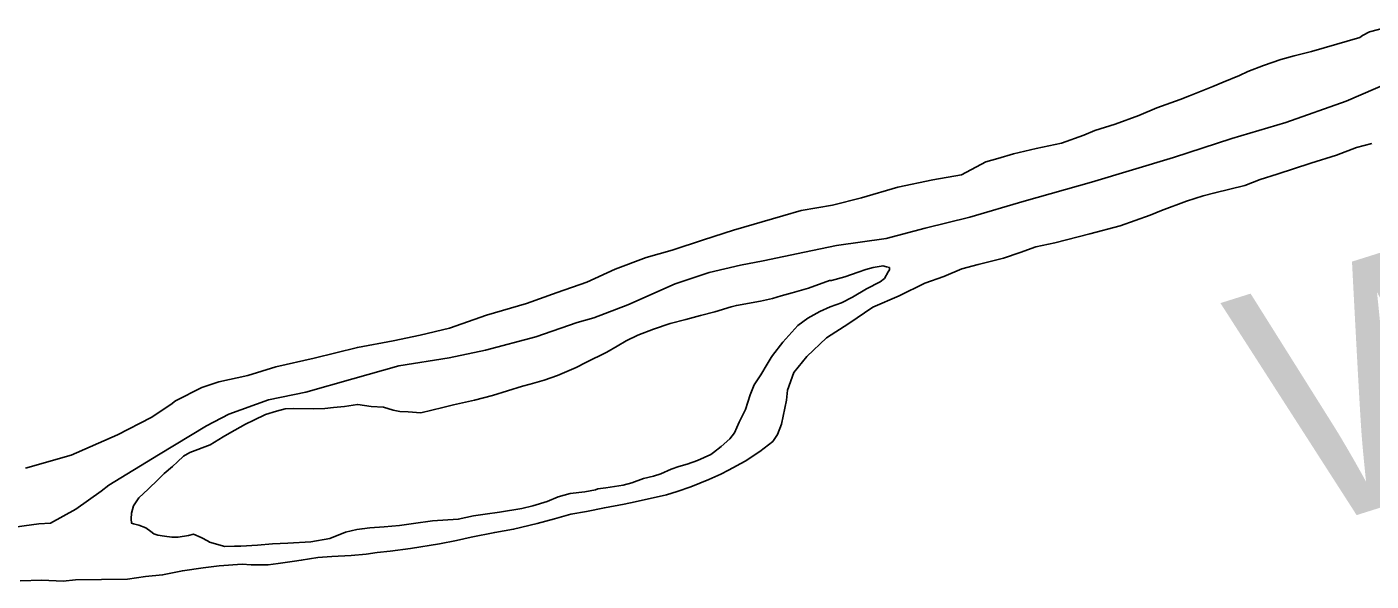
# Model space of a CAD drawing. Extents: x 31699 to 244310, y -8841 to 11474.
# Drawn here: x 147902 to 148096.4, y 1168.8 to 1249 of the extents above; entities that cross this region are included whole.
import ezdxf

# ---------------------------------------------------------------- set-up
doc = ezdxf.new("R2010")
doc.units = 0
doc.layers.add('R_Draft', color=7, linetype='Continuous')
doc.layers.add('R_Logo', color=7, linetype='Continuous')

msp = doc.modelspace()

# ---------------------------------------------------------------- linework, layer by layer
at = {"layer": 'R_Draft'}
for points in [[(148037.14, 1227.61), (148040.66, 1229.49), (148042.39, 1229.97), (148044.66, 1230.64), (148047.92, 1231.38), (148051.58, 1232.19), (148054.84, 1233.34), (148056.44, 1234.01), (148059.37, 1234.95), (148062.77, 1236.16), (148065.36, 1237.31), (148068.76, 1238.52), (148070.09, 1239.05), (148073.48, 1240.4), (148074.95, 1241), (148077.34, 1241.95), (148078.54, 1242.55), (148080.8, 1243.42), (148083.33, 1244.3), (148085.26, 1244.84), (148087.73, 1245.45), (148089.59, 1245.99), (148094.72, 1247.47), (148095.12, 1247.74), (148096.12, 1248.27), (148098.91, 1249.02)], [(148037.14, 1227.61), (148040.66, 1229.49), (148042.39, 1229.97), (148044.66, 1230.64), (148047.92, 1231.38), (148051.58, 1232.19), (148054.84, 1233.34), (148056.44, 1234.01), (148059.37, 1234.95), (148062.77, 1236.16), (148065.36, 1237.31), (148068.76, 1238.52), (148070.09, 1239.05), (148073.48, 1240.4), (148074.95, 1241), (148077.34, 1241.95), (148078.54, 1242.55), (148080.8, 1243.42), (148083.33, 1244.3), (148085.26, 1244.84), (148087.73, 1245.45), (148089.59, 1245.99), (148094.72, 1247.47), (148095.12, 1247.74), (148096.12, 1248.27), (148098.91, 1249.02)], [(147901.03, 1168.82), (147904.17, 1168.89), (147907.23, 1168.76), (147909.03, 1168.97), (147916.56, 1169.06), (147919.16, 1169.46), (147921.62, 1169.67), (147924.48, 1170.28), (147927.48, 1170.69), (147929.81, 1170.96), (147933.14, 1171.24), (147934.41, 1171.11), (147936.88, 1171.11), (147938.34, 1171.32), (147940.67, 1171.66), (147941.67, 1171.79), (147944.07, 1172.2), (147946.07, 1172.34), (147948.87, 1172.48), (147951.07, 1172.69), (147952.66, 1172.89), (147954.53, 1173.1), (147957.46, 1173.5), (147961.66, 1174.18), (147964.12, 1174.66), (147966.25, 1175.13), (147969.65, 1175.81), (147972.38, 1176.28), (147975.77, 1177.09), (147978.3, 1177.77), (147980.63, 1178.44), (147982.9, 1178.85), (147985.5, 1179.39), (147988.36, 1179.93), (147989.96, 1180.27), (147994.49, 1181.28), (147996.02, 1181.75), (147998.01, 1182.43), (148000.61, 1183.5), (148002.34, 1184.24), (148003.47, 1184.84), (148005.87, 1186.12), (148008, 1187.53), (148009.86, 1189), (148010.52, 1190.01), (148011.12, 1191.48), (148011.84, 1194.95), (148011.97, 1196.42), (148012.89, 1198.96), (148014.75, 1201.31), (148017.61, 1203.98), (148020.87, 1206.06), (148024.33, 1208.41), (148028.12, 1210.09), (148031.85, 1211.9), (148034.58, 1212.85), (148037.17, 1213.99), (148039.57, 1214.6), (148043.23, 1215.54), (148045.63, 1216.35), (148047.89, 1217.16), (148050.62, 1217.76), (148055.68, 1219.05), (148060.08, 1220.19), (148064.41, 1221.74), (148066.07, 1222.41), (148069.66, 1223.76), (148072.06, 1224.57), (148073.79, 1224.97), (148078.12, 1226.05), (148080.32, 1226.92), (148082.78, 1227.67), (148087.64, 1229.28), (148091.37, 1230.43), (148094.23, 1231.57), (148096.49, 1232.11)], [(147901.03, 1168.82), (147904.17, 1168.89), (147907.23, 1168.76), (147909.03, 1168.97), (147916.56, 1169.06), (147919.16, 1169.46), (147921.62, 1169.67), (147924.48, 1170.28), (147927.48, 1170.69), (147929.81, 1170.96), (147933.14, 1171.24), (147934.41, 1171.11), (147936.88, 1171.11), (147938.34, 1171.32), (147940.67, 1171.66), (147941.67, 1171.79), (147944.07, 1172.2), (147946.07, 1172.34), (147948.87, 1172.48), (147951.07, 1172.69), (147952.66, 1172.89), (147954.53, 1173.1), (147957.46, 1173.5), (147961.66, 1174.18), (147964.12, 1174.66), (147966.25, 1175.13), (147969.65, 1175.81), (147972.38, 1176.28), (147975.77, 1177.09), (147978.3, 1177.77), (147980.63, 1178.44), (147982.9, 1178.85), (147985.5, 1179.39), (147988.36, 1179.93), (147989.96, 1180.27), (147994.49, 1181.28), (147996.02, 1181.75), (147998.01, 1182.43), (148000.61, 1183.5), (148002.34, 1184.24), (148003.47, 1184.84), (148005.87, 1186.12), (148008, 1187.53), (148009.86, 1189), (148010.52, 1190.01), (148011.12, 1191.48), (148011.84, 1194.95), (148011.97, 1196.42), (148012.89, 1198.96), (148014.75, 1201.31), (148017.61, 1203.98), (148020.87, 1206.06), (148024.33, 1208.41), (148028.12, 1210.09), (148031.85, 1211.9), (148034.58, 1212.85), (148037.17, 1213.99), (148039.57, 1214.6), (148043.23, 1215.54), (148045.63, 1216.35), (148047.89, 1217.16), (148050.62, 1217.76), (148055.68, 1219.05), (148060.08, 1220.19), (148064.41, 1221.74), (148066.07, 1222.41), (148069.66, 1223.76), (148072.06, 1224.57), (148073.79, 1224.97), (148078.12, 1226.05), (148080.32, 1226.92), (148082.78, 1227.67), (148087.64, 1229.28), (148091.37, 1230.43), (148094.23, 1231.57), (148096.49, 1232.11)], [(148013.96, 1222.41), (148018.49, 1223.22), (148022.69, 1224.24), (148027.95, 1225.79), (148033.01, 1226.87), (148037.14, 1227.61)], [(148013.96, 1222.41), (148018.49, 1223.22), (148022.69, 1224.24), (148027.95, 1225.79), (148033.01, 1226.87), (148037.14, 1227.61)], [(147901.79, 1185.12), (147908.38, 1187), (147915.1, 1189.96), (147919.96, 1192.44), (147922.82, 1194.32), (147923.48, 1194.86), (147927.28, 1196.8), (147929.74, 1197.61), (147933.93, 1198.56), (147938, 1199.77), (147943.52, 1201.05), (147949.78, 1202.61), (147954.98, 1203.56), (147958.84, 1204.37), (147963.1, 1205.38), (147968.43, 1207.26), (147974.22, 1208.95), (147978.68, 1210.56), (147982.94, 1212.04), (147987.07, 1213.93), (147991.53, 1215.61), (147995.32, 1216.69), (147999.85, 1218.17), (148004.17, 1219.58), (148011.3, 1221.67), (148013.96, 1222.41)], [(147901.79, 1185.12), (147908.38, 1187), (147915.1, 1189.96), (147919.96, 1192.44), (147922.82, 1194.32), (147923.48, 1194.86), (147927.28, 1196.8), (147929.74, 1197.61), (147933.93, 1198.56), (147938, 1199.77), (147943.52, 1201.05), (147949.78, 1202.61), (147954.98, 1203.56), (147958.84, 1204.37), (147963.1, 1205.38), (147968.43, 1207.26), (147974.22, 1208.95), (147978.68, 1210.56), (147982.94, 1212.04), (147987.07, 1213.93), (147991.53, 1215.61), (147995.32, 1216.69), (147999.85, 1218.17), (148004.17, 1219.58), (148011.3, 1221.67), (148013.96, 1222.41)], [(147958.94, 1193.15), (147962.13, 1193.89), (147963.67, 1194.29), (147966.73, 1194.97), (147969.33, 1195.64), (147973.65, 1196.99), (147974.78, 1197.26), (147976.78, 1197.87), (147978.71, 1198.54), (147981.44, 1199.68), (147982.84, 1200.42), (147985.83, 1201.9), (147987.36, 1202.77), (147988.63, 1203.58), (147990.36, 1204.38), (147992.62, 1205.26), (147995.02, 1206.06), (147997.28, 1206.67), (147999.41, 1207.21), (148001.48, 1207.75), (148003.81, 1208.49), (148004.6, 1208.69), (148008.07, 1209.3), (148009.8, 1209.71), (148011.06, 1210.05), (148012.66, 1210.52), (148014.99, 1211.19), (148018.05, 1212.27), (148018.32, 1212.27), (148020.25, 1212.81), (148022.18, 1213.48), (148023.31, 1213.89), (148024.38, 1214.16), (148025.51, 1214.36), (148025.78, 1214.43), (148026.31, 1214.29), (148026.71, 1214.16), (148026.71, 1213.83), (148026.51, 1213.56), (148025.98, 1212.56), (148025.38, 1212.09), (148023.39, 1211.08), (148021.39, 1209.87), (148019.8, 1209.07), (148018.13, 1208.46), (148016.67, 1207.79), (148014.94, 1206.85), (148013.48, 1205.78), (148011.28, 1203.37), (148009.82, 1201.43), (148009.62, 1201.16), (148009.03, 1200.16), (148008.1, 1198.62), (148007.17, 1197.21), (148006.57, 1195.74), (148005.91, 1193.6), (148004.99, 1191.8), (148004.32, 1190.26), (148003.66, 1189.39), (148002.4, 1188.25), (148001.27, 1187.38), (148000.87, 1187.11), (147998.94, 1186.24), (147997.47, 1185.7), (147996.27, 1185.36), (147995.14, 1184.96), (147993.68, 1184.28), (147992.61, 1183.95), (147991.15, 1183.61), (147989.48, 1183), (147988.22, 1182.67), (147985.69, 1182.26), (147984.56, 1182.12), (147984.22, 1181.99), (147982.69, 1181.72), (147980.56, 1181.45), (147978.83, 1180.97), (147977.23, 1180.3), (147975.17, 1179.69), (147973.57, 1179.29), (147970.31, 1178.75), (147968.24, 1178.47), (147966.58, 1178.2), (147964.38, 1177.73), (147960.65, 1177.52), (147957.92, 1177.11), (147955.85, 1176.84), (147953.65, 1176.63), (147951.59, 1176.49), (147950.46, 1176.36), (147949.72, 1176.22), (147948.06, 1175.88), (147945.79, 1174.94), (147943.06, 1174.47), (147939.73, 1174.26), (147937.53, 1174.19), (147935.34, 1173.98), (147932.94, 1173.84), (147932, 1173.84), (147930.61, 1173.77), (147928.4, 1174.43)], [(147958.94, 1193.15), (147962.13, 1193.89), (147963.67, 1194.29), (147966.73, 1194.97), (147969.33, 1195.64), (147973.65, 1196.99), (147974.78, 1197.26), (147976.78, 1197.87), (147978.71, 1198.54), (147981.44, 1199.68), (147982.84, 1200.42), (147985.83, 1201.9), (147987.36, 1202.77), (147988.63, 1203.58), (147990.36, 1204.38), (147992.62, 1205.26), (147995.02, 1206.06), (147997.28, 1206.67), (147999.41, 1207.21), (148001.48, 1207.75), (148003.81, 1208.49), (148004.6, 1208.69), (148008.07, 1209.3), (148009.8, 1209.71), (148011.06, 1210.05), (148012.66, 1210.52), (148014.99, 1211.19), (148018.05, 1212.27), (148018.32, 1212.27), (148020.25, 1212.81), (148022.18, 1213.48), (148023.31, 1213.89), (148024.38, 1214.16), (148025.51, 1214.36), (148025.78, 1214.43), (148026.31, 1214.29), (148026.71, 1214.16), (148026.71, 1213.83), (148026.51, 1213.56), (148025.98, 1212.56), (148025.38, 1212.09), (148023.39, 1211.08), (148021.39, 1209.87), (148019.8, 1209.07), (148018.13, 1208.46), (148016.67, 1207.79), (148014.94, 1206.85), (148013.48, 1205.78), (148011.28, 1203.37), (148009.82, 1201.43), (148009.62, 1201.16), (148009.03, 1200.16), (148008.1, 1198.62), (148007.17, 1197.21), (148006.57, 1195.74), (148005.91, 1193.6), (148004.99, 1191.8), (148004.32, 1190.26), (148003.66, 1189.39), (148002.4, 1188.25), (148001.27, 1187.38), (148000.87, 1187.11), (147998.94, 1186.24), (147997.47, 1185.7), (147996.27, 1185.36), (147995.14, 1184.96), (147993.68, 1184.28), (147992.61, 1183.95), (147991.15, 1183.61), (147989.48, 1183), (147988.22, 1182.67), (147985.69, 1182.26), (147984.56, 1182.12), (147984.22, 1181.99), (147982.69, 1181.72), (147980.56, 1181.45), (147978.83, 1180.97), (147977.23, 1180.3), (147975.17, 1179.69), (147973.57, 1179.29), (147970.31, 1178.75), (147968.24, 1178.47), (147966.58, 1178.2), (147964.38, 1177.73), (147960.65, 1177.52), (147957.92, 1177.11), (147955.85, 1176.84), (147953.65, 1176.63), (147951.59, 1176.49), (147950.46, 1176.36), (147949.72, 1176.22), (147948.06, 1175.88), (147945.79, 1174.94), (147943.06, 1174.47), (147939.73, 1174.26), (147937.53, 1174.19), (147935.34, 1173.98), (147932.94, 1173.84), (147932, 1173.84), (147930.61, 1173.77), (147928.4, 1174.43)], [(147928.5, 1188.52), (147930.36, 1189.67), (147931.29, 1190.2), (147933.62, 1191.48), (147934.82, 1192.08), (147936.48, 1192.89), (147938.08, 1193.36), (147939.35, 1193.7), (147940.54, 1193.77), (147943.41, 1193.71), (147945.08, 1193.78), (147946.34, 1193.91), (147947.94, 1194.05), (147949.81, 1194.32), (147949.87, 1194.32), (147951.8, 1194.06), (147953.54, 1193.93), (147954.94, 1193.54), (147955.94, 1193.34), (147957.14, 1193.27), (147958.94, 1193.15)], [(147928.5, 1188.52), (147930.36, 1189.67), (147931.29, 1190.2), (147933.62, 1191.48), (147934.82, 1192.08), (147936.48, 1192.89), (147938.08, 1193.36), (147939.35, 1193.7), (147940.54, 1193.77), (147943.41, 1193.71), (147945.08, 1193.78), (147946.34, 1193.91), (147947.94, 1194.05), (147949.81, 1194.32), (147949.87, 1194.32), (147951.8, 1194.06), (147953.54, 1193.93), (147954.94, 1193.54), (147955.94, 1193.34), (147957.14, 1193.27), (147958.94, 1193.15)], [(147928.4, 1174.43), (147928.2, 1174.56), (147927.2, 1175.1), (147926.07, 1175.56), (147925.34, 1175.36), (147923.87, 1175.15), (147922.94, 1175.15), (147921.87, 1175.28), (147920.94, 1175.41), (147920.34, 1175.61), (147919.94, 1175.95), (147919.2, 1176.48), (147918.2, 1176.88), (147917.4, 1177.07), (147917.14, 1177.14), (147917.07, 1177.81), (147917.13, 1178.61), (147917.4, 1179.68), (147918.19, 1180.82), (147919.52, 1182.09), (147920.98, 1183.5), (147921.85, 1184.37), (147923.04, 1185.37), (147923.77, 1186.04), (147924.64, 1186.85), (147925.57, 1187.38), (147928.5, 1188.52)], [(147928.4, 1174.43), (147928.2, 1174.56), (147927.2, 1175.1), (147926.07, 1175.56), (147925.34, 1175.36), (147923.87, 1175.15), (147922.94, 1175.15), (147921.87, 1175.28), (147920.94, 1175.41), (147920.34, 1175.61), (147919.94, 1175.95), (147919.2, 1176.48), (147918.2, 1176.88), (147917.4, 1177.07), (147917.14, 1177.14), (147917.07, 1177.81), (147917.13, 1178.61), (147917.4, 1179.68), (147918.19, 1180.82), (147919.52, 1182.09), (147920.98, 1183.5), (147921.85, 1184.37), (147923.04, 1185.37), (147923.77, 1186.04), (147924.64, 1186.85), (147925.57, 1187.38), (147928.5, 1188.52)]]:
    msp.add_lwpolyline(points, dxfattribs=at)
at = {"layer": 'R_Logo'}
msp.add_lwpolyline([(147899.15, 1176.43), (147903.74, 1177.04), (147905.41, 1177.18), (147909.07, 1179.19), (147912.73, 1181.8), (147913.86, 1182.68), (147921.04, 1187.04), (147927.96, 1191.26), (147931.22, 1192.94), (147936.94, 1195.03), (147942.34, 1196.11), (147949.13, 1198.06), (147955.79, 1199.95), (147963.05, 1201.11), (147968.31, 1202.19), (147975.57, 1204.14), (147981.56, 1206.23), (147983.95, 1206.9), (147988.88, 1208.79), (147995.73, 1211.81), (148000.66, 1213.43), (148005.19, 1214.51), (148008.45, 1215.12), (148014.44, 1216.4), (148019.04, 1217.35), (148026.23, 1218.37), (148031.89, 1219.85), (148038.35, 1221.47), (148046.21, 1223.76), (148055.93, 1226.53), (148067.78, 1230.1), (148076.24, 1232.86), (148084.02, 1235.15), (148092.75, 1238.25), (148101.6, 1242.08)], dxfattribs=at)
msp.add_lwpolyline([(147899.15, 1176.43), (147903.74, 1177.04), (147905.41, 1177.18), (147909.07, 1179.19), (147912.73, 1181.8), (147913.86, 1182.68), (147921.04, 1187.04), (147927.96, 1191.26), (147931.22, 1192.94), (147936.94, 1195.03), (147942.34, 1196.11), (147949.13, 1198.06), (147955.79, 1199.95), (147963.05, 1201.11), (147968.31, 1202.19), (147975.57, 1204.14), (147981.56, 1206.23), (147983.95, 1206.9), (147988.88, 1208.79), (147995.73, 1211.81), (148000.66, 1213.43), (148005.19, 1214.51), (148008.45, 1215.12), (148014.44, 1216.4), (148019.04, 1217.35), (148026.23, 1218.37), (148031.89, 1219.85), (148038.35, 1221.47), (148046.21, 1223.76), (148055.93, 1226.53), (148067.78, 1230.1), (148076.24, 1232.86), (148084.02, 1235.15), (148092.75, 1238.25), (148101.6, 1242.08)], dxfattribs=at)

# ---------------------------------------------------------------- texts
at = {"layer": 'R_Draft'}
msp.add_text('White', height=35.2, rotation=17.5256, dxfattribs=at).set_placement((148084.98, 1175.39))

doc.saveas('drawing.dxf')
